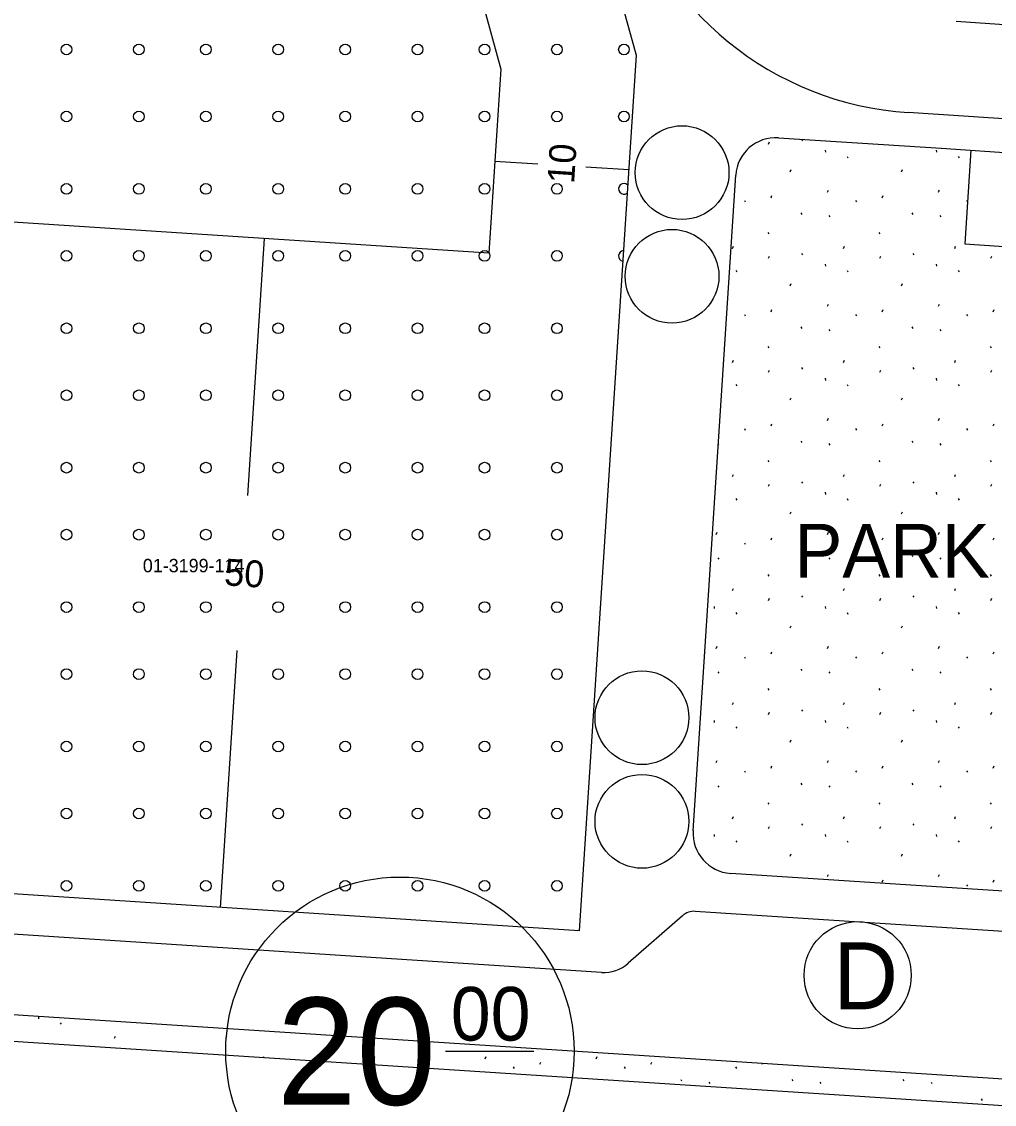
# Model space of a CAD drawing. Extents: x 419396 to 421519, y 4453567 to 4456767.
# Drawn here: x 421039.5 to 421112.1, y 4454627.8 to 4454708.6 of the extents above; entities that cross this region are included whole.
import ezdxf

# ---------------------------------------------------------------- set-up
doc = ezdxf.new("R2010")
doc.units = 0
for name, color, linetype in [('0_KADASTRO', 7, 'Continuous'), ('Level 20', 7, 'Continuous'), ('Level 28', 7, 'Continuous'), ('Level 29', 7, 'Continuous'), ('Level 41', 7, 'Continuous'), ('Level 43', 7, 'Continuous'), ('Level 55', 7, 'Continuous'), ('Level 57', 7, 'Continuous'), ('Level 58', 7, 'Continuous'), ('Level 61', 7, 'Continuous'), ('Level 62', 7, 'Continuous')]:
    doc.layers.add(name, color=color, linetype=linetype)

msp = doc.modelspace()

# ---------------------------------------------------------------- linework, layer by layer
at = {"layer": 'Level 20'}
for p, q in [((421055.626, 4454776.383), (421075.258, 4454705.048)), ((421075.258, 4454705.048), (421074.366, 4454691.311)), ((421074.812, 4454698.179), (421078.005, 4454697.972)), ((421084.791, 4454697.531), (421081.597, 4454697.739)), ((421074.366, 4454691.311), (421005.199, 4454695.804)), ((421057.578, 4454692.402), (421056.334, 4454673.242)), ((421054.337, 4454642.507), (421055.582, 4454661.666))]:
    msp.add_line(p, q, dxfattribs=at)
at = {"layer": 'Level 28'}
for p, q in [((421062.651, 4454788.541), (421085.345, 4454706.078)), ((421085.345, 4454706.078), (421081.103, 4454640.767)), ((421095.969, 4454699.928), (421108.12, 4454699.139)), ((421108.12, 4454699.139), (421119.316, 4454698.412)), ((421089.604, 4454648.232), (421092.781, 4454697.129)), ((421112.758, 4454643.722), (421092.404, 4454645.044))]:
    msp.add_line(p, q, dxfattribs=at)
for centre, start, end in [((421095.774, 4454696.935), 86.2833, 176.2833), ((421092.598, 4454648.038), 176.2833, 266.2833)]:
    msp.add_arc(centre, 3, start, end, dxfattribs=at)
at = {"layer": 'Level 29'}
msp.add_line((421081.103, 4454640.767), (421027.57, 4454644.245), dxfattribs=at)
at = {"layer": 'Level 41'}
for p, q in [((421095.234, 4454699.455), (421095.306, 4454699.615)), ((421097.699, 4454699.8), (421097.77, 4454699.693)), ((421099.457, 4454699.009), (421099.475, 4454698.849)), ((421107.75, 4454699.009), (421107.768, 4454698.849)), ((421101.087, 4454698.539), (421101.157, 4454698.432)), ((421109.38, 4454698.539), (421109.45, 4454698.432)), ((421096.85, 4454697.395), (421096.922, 4454697.555)), ((421105.143, 4454697.395), (421105.215, 4454697.555)), ((421095.412, 4454695.457), (421095.483, 4454695.617)), ((421099.622, 4454695.865), (421099.692, 4454696.025)), ((421103.705, 4454695.457), (421103.776, 4454695.617)), ((421107.915, 4454695.865), (421107.948, 4454695.941)), ((421107.948, 4454695.941), (421107.985, 4454696.025)), ((421093.424, 4454695.249), (421093.495, 4454695.143)), ((421101.717, 4454695.249), (421101.788, 4454695.143)), ((421110.01, 4454695.249), (421110.081, 4454695.143)), ((421097.632, 4454694.32), (421097.703, 4454694.213)), ((421099.731, 4454694.128), (421099.802, 4454694.021)), ((421105.925, 4454694.32), (421105.996, 4454694.213)), ((421108.024, 4454694.128), (421108.095, 4454694.021)), ((421095.176, 4454692.867), (421095.247, 4454692.76)), ((421103.469, 4454692.867), (421103.54, 4454692.76)), ((421092.535, 4454691.674), (421092.606, 4454691.833)), ((421100.828, 4454691.674), (421100.899, 4454691.833)), ((421109.121, 4454691.674), (421109.192, 4454691.833)), ((421095.234, 4454690.945), (421095.306, 4454691.105)), ((421097.699, 4454691.29), (421097.77, 4454691.183)), ((421103.527, 4454690.945), (421103.599, 4454691.105)), ((421105.992, 4454691.29), (421106.063, 4454691.183)), ((421111.82, 4454690.945), (421111.892, 4454691.105)), ((421092.794, 4454690.029), (421092.864, 4454689.922)), ((421099.457, 4454690.499), (421099.475, 4454690.339)), ((421101.087, 4454690.029), (421101.157, 4454689.922)), ((421107.75, 4454690.499), (421107.768, 4454690.339)), ((421109.38, 4454690.029), (421109.45, 4454689.922)), ((421096.85, 4454688.885), (421096.922, 4454689.045)), ((421105.143, 4454688.885), (421105.215, 4454689.045)), ((421099.622, 4454687.355), (421099.692, 4454687.515)), ((421107.915, 4454687.355), (421107.985, 4454687.515)), ((421093.424, 4454686.739), (421093.495, 4454686.633)), ((421095.412, 4454686.947), (421095.483, 4454687.107)), ((421101.717, 4454686.739), (421101.788, 4454686.633)), ((421103.705, 4454686.947), (421103.776, 4454687.107)), ((421110.01, 4454686.739), (421110.081, 4454686.633)), ((421111.998, 4454686.947), (421112.069, 4454687.107)), ((421097.632, 4454685.81), (421097.703, 4454685.703)), ((421099.731, 4454685.618), (421099.802, 4454685.511)), ((421105.925, 4454685.81), (421105.996, 4454685.703)), ((421108.024, 4454685.618), (421108.095, 4454685.511)), ((421095.176, 4454684.357), (421095.247, 4454684.25)), ((421103.469, 4454684.357), (421103.54, 4454684.25)), ((421111.762, 4454684.357), (421111.833, 4454684.25)), ((421092.535, 4454683.164), (421092.606, 4454683.323)), ((421097.699, 4454682.78), (421097.77, 4454682.673)), ((421100.828, 4454683.164), (421100.899, 4454683.323)), ((421105.992, 4454682.78), (421106.063, 4454682.673)), ((421109.121, 4454683.164), (421109.192, 4454683.323)), ((421095.234, 4454682.435), (421095.306, 4454682.595)), ((421099.457, 4454681.989), (421099.475, 4454681.829)), ((421103.527, 4454682.435), (421103.599, 4454682.595)), ((421107.75, 4454681.989), (421107.768, 4454681.829)), ((421111.82, 4454682.435), (421111.892, 4454682.595)), ((421092.794, 4454681.519), (421092.864, 4454681.412)), ((421101.087, 4454681.519), (421101.157, 4454681.412)), ((421109.38, 4454681.519), (421109.45, 4454681.412)), ((421096.85, 4454680.375), (421096.922, 4454680.535)), ((421105.143, 4454680.375), (421105.215, 4454680.535)), ((421095.412, 4454678.437), (421095.483, 4454678.597)), ((421099.622, 4454678.845), (421099.692, 4454679.005)), ((421103.705, 4454678.437), (421103.776, 4454678.597)), ((421107.915, 4454678.845), (421107.985, 4454679.005)), ((421111.998, 4454678.437), (421112.069, 4454678.597)), ((421093.424, 4454678.229), (421093.495, 4454678.123)), ((421101.717, 4454678.229), (421101.788, 4454678.123)), ((421110.01, 4454678.229), (421110.081, 4454678.123)), ((421091.477, 4454677.049), (421091.509, 4454677.001)), ((421097.632, 4454677.3), (421097.703, 4454677.193)), ((421099.731, 4454677.108), (421099.802, 4454677.001)), ((421105.925, 4454677.3), (421105.996, 4454677.193)), ((421108.024, 4454677.108), (421108.095, 4454677.001)), ((421095.176, 4454675.847), (421095.247, 4454675.74)), ((421103.469, 4454675.847), (421103.54, 4454675.74)), ((421111.762, 4454675.847), (421111.833, 4454675.74)), ((421092.535, 4454674.654), (421092.606, 4454674.813)), ((421100.828, 4454674.654), (421100.899, 4454674.813)), ((421109.121, 4454674.654), (421109.192, 4454674.813)), ((421095.234, 4454673.925), (421095.306, 4454674.085)), ((421097.699, 4454674.27), (421097.77, 4454674.163)), ((421103.527, 4454673.925), (421103.599, 4454674.085)), ((421105.992, 4454674.27), (421106.063, 4454674.163)), ((421111.82, 4454673.925), (421111.892, 4454674.085)), ((421092.794, 4454673.009), (421092.864, 4454672.902)), ((421099.457, 4454673.479), (421099.475, 4454673.319)), ((421101.087, 4454673.009), (421101.157, 4454672.902)), ((421107.75, 4454673.479), (421107.768, 4454673.319)), ((421109.38, 4454673.009), (421109.45, 4454672.902)), ((421096.85, 4454671.865), (421096.922, 4454672.025)), ((421105.143, 4454671.865), (421105.215, 4454672.025)), ((421091.329, 4454670.335), (421091.399, 4454670.495)), ((421093.424, 4454669.719), (421093.495, 4454669.613)), ((421095.412, 4454669.927), (421095.483, 4454670.087)), ((421099.622, 4454670.335), (421099.692, 4454670.495)), ((421101.717, 4454669.719), (421101.788, 4454669.613)), ((421103.705, 4454669.927), (421103.776, 4454670.087)), ((421107.915, 4454670.335), (421107.985, 4454670.495)), ((421110.01, 4454669.719), (421110.081, 4454669.613)), ((421111.998, 4454669.927), (421112.069, 4454670.087)), ((421091.438, 4454668.598), (421091.509, 4454668.491)), ((421097.632, 4454668.79), (421097.703, 4454668.683)), ((421099.731, 4454668.598), (421099.802, 4454668.491)), ((421105.925, 4454668.79), (421105.996, 4454668.683)), ((421108.024, 4454668.598), (421108.095, 4454668.491)), ((421095.176, 4454667.337), (421095.247, 4454667.23)), ((421103.469, 4454667.337), (421103.54, 4454667.23)), ((421111.762, 4454667.337), (421111.833, 4454667.23)), ((421092.535, 4454666.144), (421092.606, 4454666.303)), ((421097.699, 4454665.76), (421097.77, 4454665.653)), ((421100.828, 4454666.144), (421100.899, 4454666.303)), ((421105.992, 4454665.76), (421106.063, 4454665.653)), ((421109.121, 4454666.144), (421109.192, 4454666.303)), ((421091.164, 4454664.969), (421091.182, 4454664.809)), ((421095.234, 4454665.415), (421095.306, 4454665.575)), ((421099.457, 4454664.969), (421099.475, 4454664.809)), ((421103.527, 4454665.415), (421103.599, 4454665.575)), ((421107.75, 4454664.969), (421107.768, 4454664.809)), ((421111.82, 4454665.415), (421111.892, 4454665.575)), ((421092.794, 4454664.499), (421092.864, 4454664.392)), ((421101.087, 4454664.499), (421101.157, 4454664.392)), ((421109.38, 4454664.499), (421109.45, 4454664.392)), ((421096.85, 4454663.355), (421096.922, 4454663.515)), ((421105.143, 4454663.355), (421105.215, 4454663.515)), ((421091.329, 4454661.825), (421091.399, 4454661.985)), ((421099.622, 4454661.825), (421099.692, 4454661.985)), ((421107.915, 4454661.825), (421107.985, 4454661.985)), ((421093.424, 4454661.209), (421093.495, 4454661.103)), ((421095.412, 4454661.417), (421095.483, 4454661.577)), ((421101.717, 4454661.209), (421101.788, 4454661.103)), ((421103.705, 4454661.417), (421103.776, 4454661.577)), ((421110.01, 4454661.209), (421110.081, 4454661.103)), ((421111.998, 4454661.417), (421112.069, 4454661.577)), ((421091.438, 4454660.088), (421091.509, 4454659.981)), ((421097.632, 4454660.28), (421097.703, 4454660.173)), ((421099.731, 4454660.088), (421099.802, 4454659.981)), ((421105.925, 4454660.28), (421105.996, 4454660.173)), ((421108.024, 4454660.088), (421108.095, 4454659.981)), ((421095.176, 4454658.827), (421095.247, 4454658.72)), ((421103.469, 4454658.827), (421103.54, 4454658.72)), ((421111.762, 4454658.827), (421111.833, 4454658.72)), ((421092.535, 4454657.634), (421092.606, 4454657.793)), ((421100.828, 4454657.634), (421100.899, 4454657.793)), ((421109.121, 4454657.634), (421109.192, 4454657.793)), ((421095.234, 4454656.905), (421095.306, 4454657.065)), ((421097.699, 4454657.25), (421097.77, 4454657.143)), ((421103.527, 4454656.905), (421103.599, 4454657.065)), ((421105.992, 4454657.25), (421106.063, 4454657.143)), ((421111.82, 4454656.905), (421111.892, 4454657.065)), ((421091.164, 4454656.459), (421091.182, 4454656.299)), ((421092.794, 4454655.989), (421092.864, 4454655.882)), ((421099.457, 4454656.459), (421099.475, 4454656.299)), ((421101.087, 4454655.989), (421101.157, 4454655.882)), ((421107.75, 4454656.459), (421107.768, 4454656.299)), ((421109.38, 4454655.989), (421109.45, 4454655.882)), ((421096.85, 4454654.845), (421096.922, 4454655.005)), ((421105.143, 4454654.845), (421105.215, 4454655.005)), ((421091.329, 4454653.315), (421091.399, 4454653.475)), ((421095.412, 4454652.907), (421095.483, 4454653.067)), ((421099.622, 4454653.315), (421099.692, 4454653.475)), ((421103.705, 4454652.907), (421103.776, 4454653.067)), ((421107.915, 4454653.315), (421107.985, 4454653.475)), ((421111.998, 4454652.907), (421112.069, 4454653.067)), ((421093.424, 4454652.699), (421093.495, 4454652.593)), ((421101.717, 4454652.699), (421101.788, 4454652.593)), ((421110.01, 4454652.699), (421110.081, 4454652.593)), ((421091.438, 4454651.578), (421091.509, 4454651.471)), ((421097.632, 4454651.77), (421097.703, 4454651.663)), ((421099.731, 4454651.578), (421099.802, 4454651.471)), ((421105.925, 4454651.77), (421105.996, 4454651.663)), ((421108.024, 4454651.578), (421108.095, 4454651.471)), ((421095.176, 4454650.317), (421095.247, 4454650.21)), ((421103.469, 4454650.317), (421103.54, 4454650.21)), ((421111.762, 4454650.317), (421111.833, 4454650.21)), ((421092.535, 4454649.124), (421092.606, 4454649.283)), ((421097.699, 4454648.74), (421097.77, 4454648.633)), ((421100.828, 4454649.124), (421100.899, 4454649.283)), ((421105.992, 4454648.74), (421106.063, 4454648.633)), ((421109.121, 4454649.124), (421109.192, 4454649.283)), ((421091.164, 4454647.949), (421091.182, 4454647.789)), ((421095.234, 4454648.395), (421095.306, 4454648.555)), ((421099.457, 4454647.949), (421099.475, 4454647.789)), ((421103.527, 4454648.395), (421103.599, 4454648.555)), ((421107.75, 4454647.949), (421107.768, 4454647.789)), ((421111.82, 4454648.395), (421111.892, 4454648.555)), ((421092.794, 4454647.479), (421092.864, 4454647.372)), ((421101.087, 4454647.479), (421101.157, 4454647.372)), ((421109.38, 4454647.479), (421109.45, 4454647.372)), ((421096.85, 4454646.335), (421096.922, 4454646.495)), ((421105.143, 4454646.335), (421105.215, 4454646.495)), ((421099.622, 4454644.805), (421099.692, 4454644.965)), ((421107.915, 4454644.805), (421107.985, 4454644.965)), ((421103.705, 4454644.397), (421103.776, 4454644.557)), ((421110.01, 4454644.189), (421110.081, 4454644.083)), ((421111.998, 4454644.397), (421112.069, 4454644.557)), ((421040.738, 4454634.362), (421040.756, 4454634.202)), ((421042.368, 4454633.892), (421042.438, 4454633.785)), ((421046.424, 4454632.748), (421046.496, 4454632.908)), ((421054.717, 4454632.748), (421054.789, 4454632.908)), ((421063.01, 4454632.748), (421063.082, 4454632.908)), ((421057.515, 4454631.279), (421057.559, 4454631.378)), ((421065.782, 4454631.218), (421065.852, 4454631.378)), ((421069.865, 4454630.81), (421069.936, 4454630.97)), ((421074.075, 4454631.218), (421074.145, 4454631.378)), ((421078.158, 4454630.81), (421078.229, 4454630.97)), ((421082.368, 4454631.218), (421082.438, 4454631.378)), ((421086.451, 4454630.81), (421086.522, 4454630.97)), ((421076.17, 4454630.602), (421076.241, 4454630.496)), ((421084.463, 4454630.602), (421084.534, 4454630.496)), ((421092.756, 4454630.602), (421092.827, 4454630.496)), ((421094.744, 4454630.81), (421094.767, 4454630.864)), ((421088.671, 4454629.673), (421088.742, 4454629.566)), ((421090.77, 4454629.481), (421090.841, 4454629.374)), ((421096.964, 4454629.673), (421097.035, 4454629.566)), ((421099.063, 4454629.481), (421099.134, 4454629.374)), ((421105.257, 4454629.673), (421105.328, 4454629.566)), ((421107.356, 4454629.481), (421107.427, 4454629.374)), ((421111.094, 4454628.22), (421111.165, 4454628.113))]:
    msp.add_line(p, q, dxfattribs=at)
at = {"layer": 'Level 43'}
for centre in [(421042.837, 4454706.514), (421048.237, 4454706.514), (421053.237, 4454706.514), (421058.637, 4454706.514), (421063.637, 4454706.514), (421069.037, 4454706.514), (421074.037, 4454706.514), (421079.437, 4454706.514), (421084.437, 4454706.514), (421042.837, 4454701.514), (421048.237, 4454701.514), (421053.237, 4454701.514), (421058.637, 4454701.514), (421063.637, 4454701.514), (421069.037, 4454701.514), (421074.037, 4454701.514), (421079.437, 4454701.514), (421084.437, 4454701.514), (421042.837, 4454696.114), (421048.237, 4454696.114), (421053.237, 4454696.114), (421058.637, 4454696.114), (421063.637, 4454696.114), (421069.037, 4454696.114), (421074.037, 4454696.114), (421079.437, 4454696.114), (421042.837, 4454691.114), (421048.237, 4454691.114), (421053.237, 4454691.114), (421058.637, 4454691.114), (421063.637, 4454691.114), (421069.037, 4454691.114), (421074.037, 4454691.114), (421079.437, 4454691.114), (421042.837, 4454685.714), (421048.237, 4454685.714), (421053.237, 4454685.714), (421058.637, 4454685.714), (421063.637, 4454685.714), (421069.037, 4454685.714), (421074.037, 4454685.714), (421079.437, 4454685.714), (421042.837, 4454680.714), (421048.237, 4454680.714), (421053.237, 4454680.714), (421058.637, 4454680.714), (421063.637, 4454680.714), (421069.037, 4454680.714), (421074.037, 4454680.714), (421079.437, 4454680.714), (421042.837, 4454675.314), (421048.237, 4454675.314), (421053.237, 4454675.314), (421058.637, 4454675.314), (421063.637, 4454675.314), (421069.037, 4454675.314), (421074.037, 4454675.314), (421079.437, 4454675.314), (421042.837, 4454670.314), (421048.237, 4454670.314), (421053.237, 4454670.314), (421058.637, 4454670.314), (421063.637, 4454670.314), (421069.037, 4454670.314), (421074.037, 4454670.314), (421079.437, 4454670.314), (421042.837, 4454664.914), (421048.237, 4454664.914), (421053.237, 4454664.914), (421058.637, 4454664.914), (421063.637, 4454664.914), (421069.037, 4454664.914), (421074.037, 4454664.914), (421079.437, 4454664.914), (421042.837, 4454659.914), (421048.237, 4454659.914), (421053.237, 4454659.914), (421058.637, 4454659.914), (421063.637, 4454659.914), (421069.037, 4454659.914), (421074.037, 4454659.914), (421079.437, 4454659.914), (421042.837, 4454654.514), (421048.237, 4454654.514), (421053.237, 4454654.514), (421058.637, 4454654.514), (421063.637, 4454654.514), (421069.037, 4454654.514), (421074.037, 4454654.514), (421079.437, 4454654.514), (421042.837, 4454649.514), (421048.237, 4454649.514), (421053.237, 4454649.514), (421058.637, 4454649.514), (421063.637, 4454649.514), (421069.037, 4454649.514), (421074.037, 4454649.514), (421079.437, 4454649.514), (421042.837, 4454644.114), (421048.237, 4454644.114), (421053.237, 4454644.114), (421058.637, 4454644.114), (421063.637, 4454644.114), (421069.037, 4454644.114), (421074.037, 4454644.114), (421079.437, 4454644.114)]:
    msp.add_circle(centre, 0.4, dxfattribs=at)
for centre, start, end in [((421084.437, 4454696.114), 45.598, 306.96788), ((421084.437, 4454691.114), 95.40097, 257.16492)]:
    msp.add_arc(centre, 0.4, start, end, dxfattribs=at)
at = {"layer": 'Level 55'}
for centre in [(421088.774, 4454697.326), (421088.026, 4454689.592), (421085.78, 4454656.66), (421085.78, 4454648.926)]:
    msp.add_circle(centre, 3.5, dxfattribs=at)
at = {"layer": 'Level 57'}
for p, q in [((421110.334, 4454698.995), (421109.881, 4454692.01)), ((421109.881, 4454692.01), (421118.862, 4454691.427))]:
    msp.add_line(p, q, dxfattribs=at)
at = {"layer": 'Level 58'}
msp.add_line((421071.118, 4454631.775), (421077.713, 4454631.775), dxfattribs=at)
msp.add_circle((421067.721, 4454631.775), 13, dxfattribs=at)
at = {"layer": 'Level 61'}
msp.add_circle((421101.879, 4454637.445), 4, dxfattribs=at)
at = {"layer": 'Level 62'}
for p, q in [((421186.395, 4454703.577), (421109.224, 4454708.59)), ((421185.443, 4454696.624), (421105.657, 4454701.807)), ((421088.807, 4454641.889), (421084.761, 4454638.337)), ((421114.448, 4454640.609), (421089.758, 4454642.212)), ((421082.761, 4454637.656), (421024.815, 4454641.421)), ((421262.454, 4454619.971), (421023.169, 4454635.515)), ((421262.433, 4454617.968), (421020.267, 4454633.699))]:
    msp.add_line(p, q, dxfattribs=at)
for centre, radius, start, end in [((421107.194, 4454725.466), 23.709, 195.38745, 266.2833), ((421089.673, 4454640.903), 1.312, 86.2833, 131.2833), ((421082.94, 4454640.411), 2.761, 266.2833, 311.2833)]:
    msp.add_arc(centre, radius, start, end, dxfattribs=at)

# ---------------------------------------------------------------- texts
at = {"layer": '0_KADASTRO'}
msp.add_text('01-3199-114', height=1, dxfattribs=at).set_placement((421048.532, 4454667.51))
at = {"layer": 'Level 20'}
for s, rotation, p in [('10', 86.2833, (421080.713, 4454696.46)), ('50', 356.28329, (421054.562, 4454666.543))]:
    msp.add_text(s, height=2, rotation=rotation, dxfattribs=at).set_placement(p)
at = {"layer": 'Level 58'}
for s, height, p in [('00', 3.9967, (421071.518, 4454632.575)), ('20', 7.9934, (421058.528, 4454627.779))]:
    msp.add_text(s, height=height, dxfattribs=at).set_placement(p)
at = {"layer": 'Level 61'}
for s, height, p in [('PARK', 4, (421097.169, 4454667.118)), ('D', 5, (421100.068, 4454634.909))]:
    msp.add_text(s, height=height, dxfattribs=at).set_placement(p)

doc.saveas('drawing.dxf')
